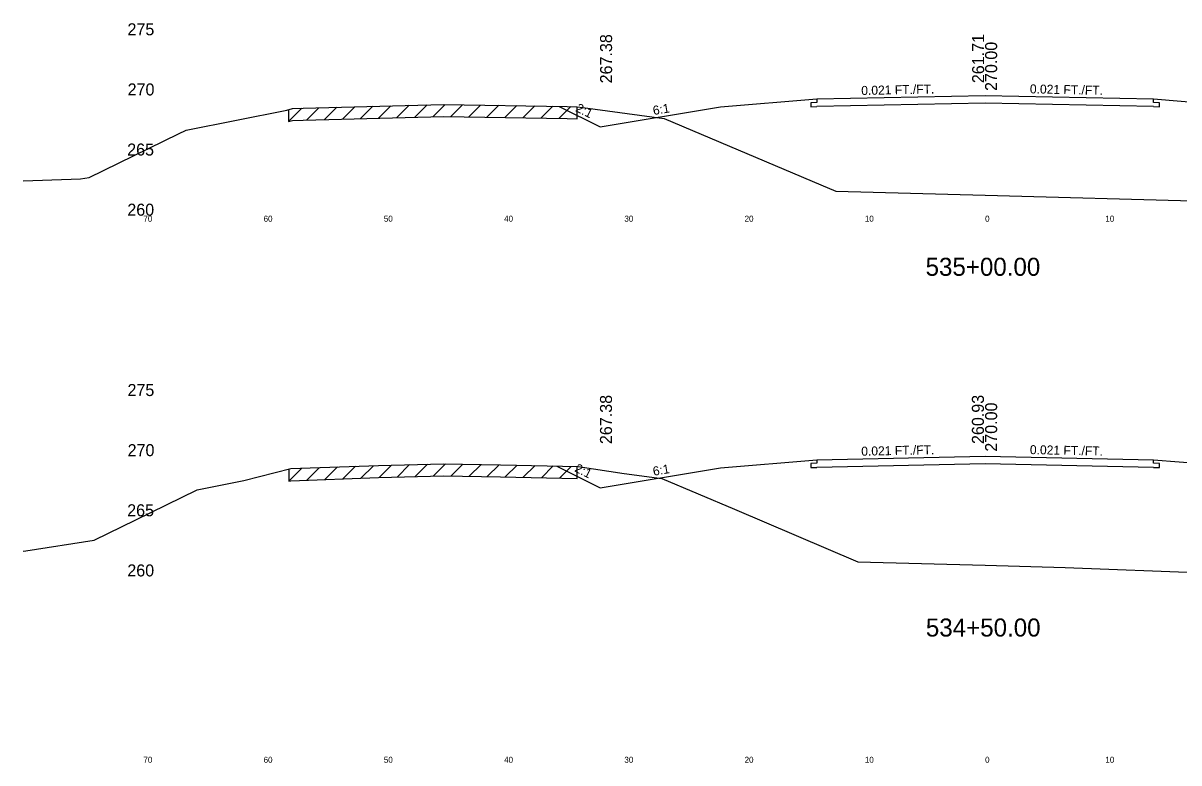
# Model space of a CAD drawing. Extents: x 1000 to 1162, y 999 to 8520.
# Drawn here: x 1000 to 1096.1, y 5484.5 to 5546 of the extents above; entities that cross this region are included whole.
import ezdxf

# ---------------------------------------------------------------- set-up
doc = ezdxf.new("R2010")
doc.units = 0
for name, color, linetype in [('Level 10', 7, 'Continuous'), ('Level 11', 7, 'Continuous'), ('Level 12', 7, 'Continuous'), ('Level 3', 7, 'Continuous'), ('Level 32', 7, 'Continuous'), ('Level 33', 7, 'Continuous'), ('Level 56', 7, 'Continuous'), ('Level 59', 7, 'Continuous'), ('Level 6', 7, 'Continuous'), ('Level 60', 7, 'Continuous'), ('Level 61', 7, 'Continuous'), ('Level 7', 7, 'Continuous')]:
    doc.layers.add(name, color=color, linetype=linetype)

msp = doc.modelspace()

# ---------------------------------------------------------------- linework, layer by layer
at = {"layer": 'Level 11'}
for p, q in [((1066, 5539.409), (1065.5, 5539.398)), ((1065.5, 5539.398), (1065.5, 5539.058)), ((1066, 5539.709), (1066, 5539.409)), ((1094, 5539.409), (1094, 5539.709)), ((1094.5, 5539.398), (1094, 5539.409)), ((1094.5, 5539.058), (1094.5, 5539.398)), ((1065.5, 5539.058), (1066, 5539.069)), ((1094, 5539.069), (1094.5, 5539.058)), ((1066, 5509.409), (1065.5, 5509.398)), ((1065.5, 5509.398), (1065.5, 5509.058)), ((1066, 5509.709), (1066, 5509.409)), ((1094, 5509.409), (1094, 5509.709)), ((1094.5, 5509.398), (1094, 5509.409)), ((1094.5, 5509.058), (1094.5, 5509.398)), ((1065.5, 5509.058), (1066, 5509.069)), ((1094, 5509.069), (1094.5, 5509.058))]:
    msp.add_line(p, q, dxfattribs=at)
at = {"layer": 'Level 12'}
for p, q in [((1080, 5539.36), (1066, 5539.069)), ((1094, 5539.069), (1080, 5539.36)), ((1080, 5509.36), (1066, 5509.069)), ((1094, 5509.069), (1080, 5509.36))]:
    msp.add_line(p, q, dxfattribs=at)
at = {"layer": 'Level 59'}
for p, q in [((1066, 5539.709), (1080, 5540)), ((1080, 5540), (1094, 5539.709)), ((1066, 5509.709), (1080, 5510)), ((1080, 5510), (1094, 5509.709))]:
    msp.add_line(p, q, dxfattribs=at)
at = {"layer": 'Level 6'}
for p, q in [((1058, 5539.042), (1066, 5539.709)), ((1094, 5539.709), (1102, 5539.042)), ((1058, 5509.042), (1066, 5509.709)), ((1094, 5509.709), (1102, 5509.042))]:
    msp.add_line(p, q, dxfattribs=at)
at = {"layer": 'Level 60'}
for p, q in [((1023.29, 5538.94), (1034.968, 5539.256)), ((1034.968, 5539.256), (1045.258, 5539.08)), ((1013.549, 5537.113), (1021.93, 5538.789)), ((1021.93, 5538.789), (1022.402, 5538.908)), ((1022.402, 5538.908), (1023.29, 5538.94)), ((1045.258, 5539.08), (1046.074, 5539.061)), ((1046.074, 5539.061), (1046.557, 5538.99)), ((1046.557, 5538.99), (1053.318, 5538.071)), ((1053.318, 5538.071), (1066.352, 5532.577)), ((1005.48, 5533.178), (1012.919, 5536.805)), ((1012.919, 5536.805), (1013.549, 5537.113)), ((1000, 5532.885), (1003.994, 5533.029)), ((1003.994, 5533.029), (1004.772, 5533.065)), ((1004.772, 5533.065), (1005.48, 5533.178)), ((1066.352, 5532.577), (1067.593, 5532.046)), ((1067.593, 5532.046), (1080, 5531.708)), ((1080, 5531.708), (1105.029, 5531.025)), ((1029.557, 5509.225), (1034.947, 5509.371)), ((1034.947, 5509.371), (1039.696, 5509.29)), ((1018.368, 5507.986), (1022.254, 5508.963)), ((1022.254, 5508.963), (1029.557, 5509.225)), ((1039.696, 5509.29), (1046.169, 5509.136)), ((1046.169, 5509.136), (1049.997, 5508.571)), ((1049.997, 5508.571), (1053.126, 5508.146)), ((1014.476, 5507.208), (1018.368, 5507.986)), ((1053.126, 5508.146), (1059.157, 5505.604)), ((1009.364, 5504.708), (1014.476, 5507.208)), ((1059.157, 5505.604), (1069.408, 5501.217)), ((1005.909, 5503.024), (1009.364, 5504.708)), ((1000.226, 5502.115), (1005.909, 5503.024)), ((1000, 5502.104), (1000.226, 5502.115)), ((1069.408, 5501.217), (1080, 5500.928)), ((1080, 5500.928), (1086.646, 5500.747)), ((1086.646, 5500.747), (1106.542, 5500))]:
    msp.add_line(p, q, dxfattribs=at)
at = {"layer": 'Level 61'}
for p, q in [((1032.093, 5539.178), (1031.065, 5538.15)), ((1033.593, 5539.219), (1032.565, 5538.191)), ((1035.087, 5539.254), (1034.065, 5538.232)), ((1036.548, 5539.229), (1035.565, 5538.246)), ((1038.048, 5539.204), (1037.065, 5538.22)), ((1039.548, 5539.178), (1038.565, 5538.195)), ((1041.048, 5539.152), (1040.065, 5538.169)), ((1023.178, 5538.936), (1022.065, 5537.823)), ((1022.065, 5538.823), (1022.065, 5537.823)), ((1023.29, 5537.94), (1034.968, 5538.256)), ((1024.593, 5538.975), (1023.565, 5537.947)), ((1026.093, 5539.016), (1025.065, 5537.988)), ((1027.593, 5539.056), (1026.565, 5538.028)), ((1029.093, 5539.097), (1028.065, 5538.069)), ((1030.593, 5539.138), (1029.565, 5538.11)), ((1034.968, 5538.256), (1045.258, 5538.08)), ((1042.548, 5539.127), (1041.565, 5538.144)), ((1044.048, 5539.101), (1043.065, 5538.118)), ((1045.546, 5539.073), (1044.565, 5538.092)), ((1046.088, 5538.059), (1046.088, 5539.059)), ((1022.065, 5537.823), (1022.402, 5537.908)), ((1022.402, 5537.908), (1023.29, 5537.94)), ((1045.258, 5538.08), (1046.074, 5538.061)), ((1046.074, 5538.061), (1046.088, 5538.059)), ((1035.117, 5509.368), (1034.097, 5508.348)), ((1023.17, 5508.996), (1022.097, 5507.923)), ((1022.097, 5508.923), (1022.097, 5507.923)), ((1024.635, 5509.048), (1023.597, 5508.011)), ((1026.135, 5509.102), (1025.097, 5508.065)), ((1027.635, 5509.156), (1026.597, 5508.119)), ((1029.135, 5509.21), (1028.097, 5508.173)), ((1030.625, 5509.254), (1029.597, 5508.226)), ((1032.125, 5509.295), (1031.097, 5508.267)), ((1033.625, 5509.336), (1032.597, 5508.308)), ((1036.581, 5509.343), (1035.597, 5508.36)), ((1038.081, 5509.318), (1037.097, 5508.335)), ((1039.581, 5509.292), (1038.597, 5508.309)), ((1041.074, 5509.257), (1040.097, 5508.281)), ((1042.574, 5509.221), (1041.597, 5508.245)), ((1044.074, 5509.186), (1043.097, 5508.209)), ((1045.574, 5509.15), (1044.597, 5508.173)), ((1046.063, 5508.138), (1046.063, 5509.138)), ((1022.097, 5507.923), (1022.254, 5507.963)), ((1022.254, 5507.963), (1029.557, 5508.225)), ((1029.557, 5508.225), (1034.947, 5508.371)), ((1034.947, 5508.371), (1039.696, 5508.29)), ((1039.696, 5508.29), (1046.063, 5508.138))]:
    msp.add_line(p, q, dxfattribs=at)
at = {"layer": 'Level 7'}
for p, q in [((1044.567, 5539.092), (1048, 5537.376)), ((1048, 5537.376), (1058, 5539.042)), ((1044.395, 5509.178), (1048, 5507.376)), ((1048, 5507.376), (1058, 5509.042))]:
    msp.add_line(p, q, dxfattribs=at)

# ---------------------------------------------------------------- texts
at = {"layer": 'Level 10'}
for s, p in [('261.71', (1079.921, 5541.019)), ('260.93', (1079.901, 5511.011))]:
    msp.add_text(s, height=1, rotation=90, dxfattribs=at).set_placement(p)
at = {"layer": 'Level 11'}
for s, p in [(' 275', (1008.307, 5545)), (' 270', (1008.319, 5540)), (' 265', (1008.284, 5535)), (' 260', (1008.295, 5530)), (' 275', (1008.307, 5515)), (' 270', (1008.319, 5510)), (' 265', (1008.284, 5505)), (' 260', (1008.295, 5500))]:
    msp.add_text(s, height=1, dxfattribs=at).set_placement(p)
at = {"layer": 'Level 3'}
for s, p in [('535+00.00', (1075.051, 5525)), ('534+50.00', (1075.075, 5495))]:
    msp.add_text(s, height=1.5, dxfattribs=at).set_placement(p)
at = {"layer": 'Level 32'}
for s, rotation, p in [('0.021 FT./FT.', 1.19158, (1069.709, 5540.036)), ('0.021 FT./FT.', 358.80842, (1083.72, 5540.173)), ('2:1', 333.43495, (1045.888, 5538.711)), ('6:1', 9.46232, (1052.435, 5538.368)), ('0.021 FT./FT.', 1.19158, (1069.709, 5510.036)), ('0.021 FT./FT.', 358.80842, (1083.72, 5510.173)), ('2:1', 333.43495, (1045.802, 5508.754)), ('6:1', 9.46232, (1052.435, 5508.368))]:
    msp.add_text(s, height=0.75, rotation=rotation, dxfattribs=at).set_placement(p)
at = {"layer": 'Level 33'}
for p in [(1048.98, 5541.003), (1048.973, 5511.002)]:
    msp.add_text('267.38', height=1, rotation=90, dxfattribs=at).set_placement(p)
at = {"layer": 'Level 56'}
for s, p in [('70', (1010, 5529.5)), ('60', (1020, 5529.5)), ('50', (1030, 5529.5)), ('40', (1040, 5529.5)), ('30', (1050, 5529.5)), ('20', (1060, 5529.5)), ('10', (1070, 5529.5)), ('0', (1080, 5529.5)), ('10', (1090, 5529.5)), ('70', (1010, 5484.5)), ('60', (1020, 5484.5)), ('50', (1030, 5484.5)), ('40', (1040, 5484.5)), ('30', (1050, 5484.5)), ('20', (1060, 5484.5)), ('10', (1070, 5484.5)), ('0', (1080, 5484.5)), ('10', (1090, 5484.5))]:
    msp.add_text(s, height=0.5, dxfattribs=at).set_placement(p)
at = {"layer": 'Level 59'}
for p in [(1081, 5540), (1081, 5510)]:
    msp.add_text(' 270.00', height=1, rotation=90, dxfattribs=at).set_placement(p)

doc.saveas('drawing.dxf')
